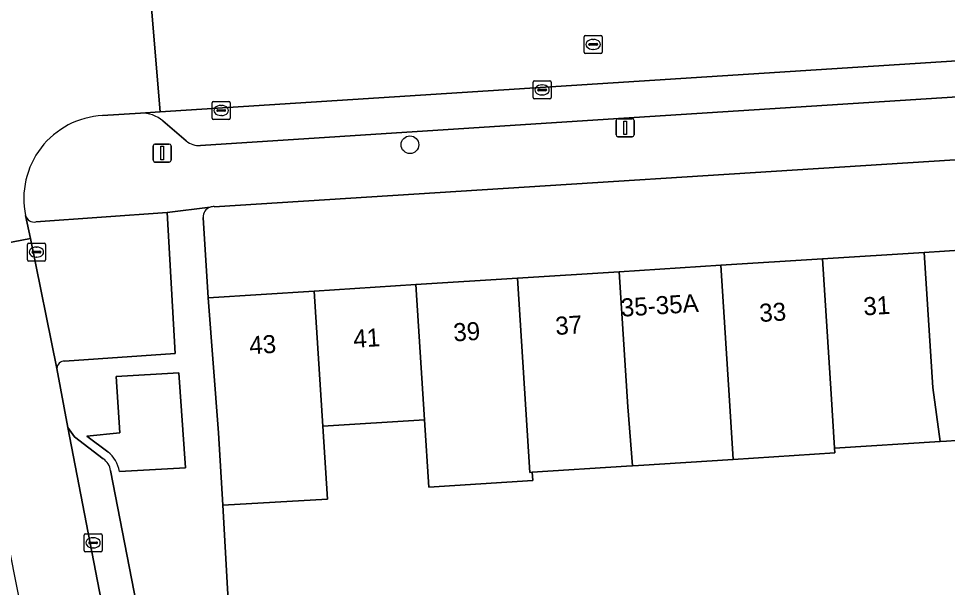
# Model space of a CAD drawing. Extents: x 159053 to 160042, y 380449 to 381423.
# Drawn here: x 159820.4 to 159871.8, y 380978 to 381009.6 of the extents above; entities that cross this region are included whole.
import ezdxf

# ---------------------------------------------------------------- set-up
doc = ezdxf.new("R2010")
doc.units = 0
for name, color, linetype in [('IMGEO_Boom', 7, 'Continuous'), ('IMGEO_Erf', 7, 'Continuous'), ('IMGEO_Kolk', 7, 'Continuous'), ('IMGEO_Lichtmast', 7, 'Continuous'), ('IMGEO_Muur', 7, 'Continuous'), ('IMGEO_Pand', 7, 'Continuous'), ('IMGEO_Pand_nummerreeks', 7, 'Continuous'), ('IMGEO_Parkeervlak_open', 7, 'Continuous'), ('IMGEO_Rijbaan_lokaal_open', 7, 'Continuous'), ('IMGEO_Rioolput', 7, 'Continuous'), ('IMGEO_Voetpad_open', 7, 'Continuous')]:
    doc.layers.add(name, color=color, linetype=linetype)

msp = doc.modelspace()

# ---------------------------------------------------------------- linework, layer by layer
at = {"layer": 'IMGEO_Boom'}
msp.add_circle((159842.05, 381002.563), 0.489, dxfattribs=at)
at = {"layer": 'IMGEO_Erf'}
for points in [[(159879.533, 381002.193), (159831.207, 380999.131)], [(159830.595, 380998.529), (159830.877, 380994.073), (159836.753, 380994.456), (159842.385, 380994.813), (159848.018, 380995.17), (159853.651, 380995.528), (159859.283, 380995.885), (159864.915, 380996.242), (159870.549, 380996.6), (159876.182, 380996.957), (159881.998, 380997.324), (159881.838, 380999.49)], [(159872.314, 380986.175), (159871.784, 380986.141), (159871.422, 380986.118), (159865.58, 380985.747), (159865.597, 380985.479), (159859.966, 380985.121), (159854.72, 380984.788), (159854.379, 380984.766), (159854.041, 380984.745), (159848.822, 380984.413), (159848.851, 380983.951), (159843.097, 380983.586), (159842.86, 380987.321), (159837.228, 380986.964), (159837.485, 380982.915), (159831.676, 380982.584), (159832.203, 380973.349)]]:
    msp.add_lwpolyline(points, dxfattribs=at)
for centre, radius, start, end in [((159831.172, 380998.554), 0.578, 109.102, 182.505), ((159831.169, 380998.579), 0.554, 86.098, 109.6606)]:
    msp.add_arc(centre, radius, start, end, dxfattribs=at)
at = {"layer": 'IMGEO_Kolk'}
for p, q in [((159848.871, 381005.175), (159848.871, 381006.027)), ((159848.946, 381006.101), (159849.798, 381006.101)), ((159849.173, 381005.644), (159849.571, 381005.644)), ((159849.359, 381005.881), (159849.384, 381005.881)), ((159849.872, 381006.027), (159849.872, 381005.175)), ((159849.13, 381005.595), (159849.13, 381005.607)), ((159849.568, 381005.558), (159849.17, 381005.558)), ((159849.382, 381005.321), (159849.357, 381005.321)), ((159849.614, 381005.607), (159849.614, 381005.595)), ((159831.092, 381004.037), (159831.092, 381004.889)), ((159831.167, 381004.963), (159832.019, 381004.963)), ((159831.58, 381004.743), (159831.605, 381004.743)), ((159832.093, 381004.889), (159832.093, 381004.037)), ((159849.798, 381005.101), (159848.946, 381005.101)), ((159831.351, 381004.457), (159831.351, 381004.469)), ((159831.789, 381004.42), (159831.391, 381004.42)), ((159831.394, 381004.506), (159831.792, 381004.506)), ((159831.603, 381004.183), (159831.578, 381004.183)), ((159831.835, 381004.469), (159831.835, 381004.457)), ((159832.019, 381003.963), (159831.167, 381003.963)), ((159820.854, 380996.188), (159820.854, 380997.04)), ((159820.929, 380997.114), (159821.781, 380997.114)), ((159821.342, 380996.894), (159821.367, 380996.894)), ((159821.855, 380997.04), (159821.855, 380996.188)), ((159821.113, 380996.608), (159821.113, 380996.62)), ((159821.551, 380996.571), (159821.153, 380996.571)), ((159821.156, 380996.657), (159821.554, 380996.657)), ((159821.597, 380996.62), (159821.597, 380996.608)), ((159821.781, 380996.114), (159820.929, 380996.114)), ((159821.365, 380996.334), (159821.34, 380996.334)), ((159824.068, 380981), (159824.92, 380981)), ((159823.993, 380980.074), (159823.993, 380980.926)), ((159824.252, 380980.494), (159824.252, 380980.506)), ((159824.69, 380980.457), (159824.292, 380980.457)), ((159824.295, 380980.543), (159824.693, 380980.543)), ((159824.481, 380980.78), (159824.506, 380980.78)), ((159824.736, 380980.506), (159824.736, 380980.494)), ((159824.994, 380980.926), (159824.994, 380980.074)), ((159824.92, 380980), (159824.068, 380980)), ((159824.504, 380980.22), (159824.479, 380980.22))]:
    msp.add_line(p, q, dxfattribs=at)
for points in [[(159848.871, 381005.175), (159848.871, 381006.027)], [(159848.946, 381006.101), (159849.798, 381006.101)], [(159849.872, 381006.027), (159849.872, 381005.175)], [(159831.092, 381004.037), (159831.092, 381004.889)], [(159831.167, 381004.963), (159832.019, 381004.963)], [(159832.093, 381004.889), (159832.093, 381004.037)], [(159849.798, 381005.101), (159848.946, 381005.101)], [(159832.019, 381003.963), (159831.167, 381003.963)], [(159820.854, 380996.188), (159820.854, 380997.04)], [(159820.929, 380997.114), (159821.781, 380997.114)], [(159821.855, 380997.04), (159821.855, 380996.188)], [(159821.781, 380996.114), (159820.929, 380996.114)], [(159824.068, 380981), (159824.92, 380981)], [(159823.993, 380980.074), (159823.993, 380980.926)], [(159824.994, 380980.926), (159824.994, 380980.074)], [(159824.92, 380980), (159824.068, 380980)]]:
    msp.add_lwpolyline(points, dxfattribs=at)
for centre, radius, start, end in [((159848.948, 381006.025), 0.0765, 91.552, 178.448), ((159848.948, 381006.025), 0.0765, 91.552, 178.448), ((159849.17, 381005.604), 0.0403, 85.8775, 175.7526), ((159849.575, 381005.606), 0.0386, 1.7309, 96.639), ((159849.796, 381006.025), 0.0765, 1.552, 88.448), ((159849.796, 381006.025), 0.0765, 1.552, 88.448), ((159848.948, 381005.177), 0.0765, 181.552, 268.448), ((159848.948, 381005.177), 0.0765, 181.552, 268.448), ((159849.167, 381005.594), 0.0366, 178.938, 274.7102), ((159849.571, 381005.601), 0.043, 264.8664, 352.4533), ((159849.796, 381005.177), 0.0765, 271.552, 358.448), ((159849.796, 381005.177), 0.0765, 271.552, 358.448), ((159831.169, 381004.887), 0.0765, 91.552, 178.448), ((159831.169, 381004.887), 0.0765, 91.552, 178.448), ((159832.017, 381004.887), 0.0765, 1.552, 88.448), ((159832.017, 381004.887), 0.0765, 1.552, 88.448), ((159831.391, 381004.466), 0.0403, 85.8775, 175.7526), ((159831.388, 381004.456), 0.0366, 178.938, 274.7102), ((159831.792, 381004.463), 0.043, 264.8664, 352.4533), ((159831.796, 381004.468), 0.0386, 1.7309, 96.639), ((159831.169, 381004.039), 0.0765, 181.552, 268.448), ((159831.169, 381004.039), 0.0765, 181.552, 268.448), ((159832.017, 381004.039), 0.0765, 271.552, 358.448), ((159832.017, 381004.039), 0.0765, 271.552, 358.448), ((159820.931, 380997.038), 0.0765, 91.552, 178.448), ((159820.931, 380997.038), 0.0765, 91.552, 178.448), ((159821.779, 380997.038), 0.0765, 1.552, 88.448), ((159821.779, 380997.038), 0.0765, 1.552, 88.448), ((159821.153, 380996.617), 0.0403, 85.8775, 175.7526), ((159821.15, 380996.607), 0.0366, 178.938, 274.7102), ((159821.554, 380996.614), 0.043, 264.8664, 352.4533), ((159821.558, 380996.619), 0.0386, 1.7309, 96.639), ((159820.931, 380996.19), 0.0765, 181.552, 268.448), ((159820.931, 380996.19), 0.0765, 181.552, 268.448), ((159821.779, 380996.19), 0.0765, 271.552, 358.448), ((159821.779, 380996.19), 0.0765, 271.552, 358.448), ((159824.07, 380980.924), 0.0765, 91.552, 178.448), ((159824.07, 380980.924), 0.0765, 91.552, 178.448), ((159824.918, 380980.924), 0.0765, 1.552, 88.448), ((159824.918, 380980.924), 0.0765, 1.552, 88.448), ((159824.292, 380980.503), 0.0403, 85.8775, 175.7526), ((159824.289, 380980.493), 0.0366, 178.938, 274.7102), ((159824.693, 380980.5), 0.043, 264.8664, 352.4533), ((159824.697, 380980.505), 0.0386, 1.7309, 96.639), ((159824.07, 380980.076), 0.0765, 181.552, 268.448), ((159824.07, 380980.076), 0.0765, 181.552, 268.448), ((159824.918, 380980.076), 0.0765, 271.552, 358.448), ((159824.918, 380980.076), 0.0765, 271.552, 358.448)]:
    msp.add_arc(centre, radius, start, end, dxfattribs=at)
for centre, major_axis, ratio, start_param, end_param in [((159849.358, 381005.601), (-0.387, 0.002), 0.722429, 4.712389, 7.853982), ((159849.383, 381005.601), (-0.39, 0.002), 0.717154, 1.570796, 4.712389), ((159831.579, 381004.463), (-0.387, 0.002), 0.722429, 4.712389, 7.853982), ((159831.604, 381004.463), (-0.39, 0.002), 0.717154, 1.570796, 4.712389), ((159821.341, 380996.614), (-0.387, 0.002), 0.722429, 4.712389, 7.853982), ((159821.366, 380996.614), (-0.39, 0.002), 0.717154, 1.570796, 4.712389), ((159824.48, 380980.5), (-0.387, 0.002), 0.722429, 4.712389, 7.853982), ((159824.505, 380980.5), (-0.39, 0.002), 0.717154, 1.570796, 4.712389)]:
    msp.add_ellipse(centre, major_axis=major_axis, ratio=ratio, start_param=start_param, end_param=end_param, dxfattribs=at)
at = {"layer": 'IMGEO_Lichtmast'}
for p, q in [((159853.474, 381003.104), (159853.474, 381003.904)), ((159853.474, 381003.904), (159853.474, 381003.104)), ((159853.574, 381004.004), (159854.364, 381004.004)), ((159854.364, 381004.004), (159853.574, 381004.004)), ((159854.464, 381003.904), (159854.464, 381003.104)), ((159854.464, 381003.104), (159854.464, 381003.904)), ((159827.923, 381002.603), (159828.713, 381002.603)), ((159828.713, 381002.603), (159827.923, 381002.603)), ((159854.364, 381003.004), (159853.574, 381003.004)), ((159853.574, 381003.004), (159854.364, 381003.004)), ((159827.823, 381001.703), (159827.823, 381002.503)), ((159827.823, 381002.503), (159827.823, 381001.703)), ((159828.813, 381002.503), (159828.813, 381001.703)), ((159828.813, 381001.703), (159828.813, 381002.503)), ((159828.713, 381001.603), (159827.923, 381001.603)), ((159827.923, 381001.603), (159828.713, 381001.603))]:
    msp.add_line(p, q, dxfattribs=at)
for points in [[(159853.894, 381003.879), (159854.044, 381003.879), (159854.044, 381003.129), (159853.894, 381003.129), (159853.894, 381003.879)], [(159828.243, 381002.478), (159828.393, 381002.478), (159828.393, 381001.728), (159828.243, 381001.728), (159828.243, 381002.478)]]:
    msp.add_lwpolyline(points, dxfattribs=at)
for centre, start, end in [((159853.574, 381003.904), 90, 180), ((159853.574, 381003.904), 90, 180), ((159854.364, 381003.904), 0, 90), ((159854.364, 381003.904), 360, 90), ((159853.574, 381003.104), 180, 270), ((159853.574, 381003.104), 180, 270), ((159854.364, 381003.104), 270, 0), ((159854.364, 381003.104), 270, 0), ((159827.923, 381002.503), 90, 180), ((159827.923, 381002.503), 90, 180), ((159828.713, 381002.503), 0, 90), ((159828.713, 381002.503), 360, 90), ((159827.923, 381001.703), 180, 270), ((159827.923, 381001.703), 180, 270), ((159828.713, 381001.703), 270, 0), ((159828.713, 381001.703), 270, 0)]:
    msp.add_arc(centre, 0.1, start, end, dxfattribs=at)
at = {"layer": 'IMGEO_Muur'}
msp.add_lwpolyline([(159831.447, 380986.597), (159832.203, 380973.349)], dxfattribs=at)
at = {"layer": 'IMGEO_Pand'}
for points in [[(159870.549, 380996.6), (159871.024, 380989.103), (159871.422, 380986.118), (159871.784, 380986.141), (159872.314, 380986.175), (159876.847, 380986.463), (159876.182, 380996.957)], [(159870.549, 380996.6), (159864.915, 380996.242), (159865.39, 380988.75), (159865.58, 380985.747), (159871.422, 380986.118), (159871.024, 380989.103)], [(159859.283, 380995.885), (159853.651, 380995.528), (159854.126, 380988.032), (159854.379, 380984.766), (159854.72, 380984.788), (159859.966, 380985.121), (159859.758, 380988.393)], [(159864.915, 380996.242), (159859.283, 380995.885), (159859.758, 380988.393), (159859.966, 380985.121), (159865.597, 380985.479), (159865.58, 380985.747), (159865.39, 380988.75)], [(159853.651, 380995.528), (159848.018, 380995.17), (159848.701, 380984.404), (159848.822, 380984.413), (159854.041, 380984.745), (159854.379, 380984.766), (159854.126, 380988.032)], [(159848.018, 380995.17), (159842.385, 380994.813), (159842.86, 380987.321), (159843.097, 380983.586), (159848.851, 380983.951), (159848.822, 380984.413), (159848.701, 380984.404)], [(159836.753, 380994.456), (159830.877, 380994.073), (159831.447, 380986.597), (159831.676, 380982.584), (159837.485, 380982.915), (159837.228, 380986.964)], [(159842.385, 380994.813), (159836.753, 380994.456), (159837.228, 380986.964), (159842.86, 380987.321)]]:
    msp.add_lwpolyline(points, close=True, dxfattribs=at)
at = {"layer": 'IMGEO_Parkeervlak_open'}
for points in [[(159878.741, 381007.623), (159877.532, 381007.54), (159828.208, 381004.391), (159827.123, 381004.32)], [(159830.438, 381002.526), (159853.039, 381003.979), (159875.572, 381005.419)], [(159828.368, 381003.881), (159829.661, 381002.78)], [(159820.756, 380998.644), (159821.022, 380997.358), (159822.493, 380990.169)], [(159822.92, 380990.574), (159829.047, 380990.994), (159828.592, 380998.806), (159821.327, 380998.283)], [(159825.059, 380985.16), (159823.457, 380986.373), (159823.091, 380986.894), (159826.589, 380968.809)], [(159827.941, 380971.774), (159825.465, 380984.501)]]:
    msp.add_lwpolyline(points, dxfattribs=at)
for centre, radius, start, end in [((159827.189, 381002.523), 1.798, 49.0367, 92.1169), ((159830.333, 381003.519), 0.999, 227.7479, 276.0471), ((159821.235, 380998.769), 0.495, 194.6257, 280.7702), ((159822.911, 380990.156), 0.418, 88.7975, 178.1731), ((159824.487, 380984.353), 0.99, 8.616, 54.6572)]:
    msp.add_arc(centre, radius, start, end, dxfattribs=at)
at = {"layer": 'IMGEO_Rijbaan_lokaal_open'}
for points in [[(159877.054, 381013.51), (159871.407, 381013.161), (159850.836, 381011.867), (159827.718, 381010.363), (159828.208, 381004.391), (159877.532, 381007.54)], [(159828.273, 380937.505), (159832.554, 380938.376), (159831.825, 380941.912), (159831.798, 380942.136), (159826.609, 380968.573), (159826.589, 380968.809), (159823.091, 380986.894), (159822.493, 380990.169), (159821.022, 380997.358), (159816.588, 380996.519)]]:
    msp.add_lwpolyline(points, close=True, dxfattribs=at)
for points in [[(159825.024, 381004.179), (159827.123, 381004.32), (159828.208, 381004.391), (159827.718, 381010.363)], [(159816.394, 380997.874), (159816.408, 380997.342), (159816.588, 380996.519), (159821.022, 380997.358), (159820.756, 380998.644)]]:
    msp.add_lwpolyline(points, dxfattribs=at)
msp.add_arc((159825.251, 380999.591), 4.593, 92.8277, 191.9011, dxfattribs=at)
at = {"layer": 'IMGEO_Rioolput'}
for p, q in [((159851.704, 381007.698), (159851.704, 381008.55)), ((159851.779, 381008.624), (159852.631, 381008.624)), ((159852.192, 381008.404), (159852.217, 381008.404)), ((159852.705, 381008.55), (159852.705, 381007.698)), ((159851.963, 381008.118), (159851.963, 381008.13)), ((159852.401, 381008.081), (159852.003, 381008.081)), ((159852.006, 381008.167), (159852.404, 381008.167)), ((159852.215, 381007.844), (159852.19, 381007.844)), ((159852.447, 381008.13), (159852.447, 381008.118)), ((159852.631, 381007.624), (159851.779, 381007.624))]:
    msp.add_line(p, q, dxfattribs=at)
for points in [[(159851.704, 381007.698), (159851.704, 381008.55)], [(159851.779, 381008.624), (159852.631, 381008.624)], [(159852.705, 381008.55), (159852.705, 381007.698)], [(159852.631, 381007.624), (159851.779, 381007.624)]]:
    msp.add_lwpolyline(points, dxfattribs=at)
for centre, radius, start, end in [((159851.781, 381008.548), 0.0765, 91.552, 178.448), ((159851.781, 381008.548), 0.0765, 91.552, 178.448), ((159852.629, 381008.548), 0.0765, 1.552, 88.448), ((159852.629, 381008.548), 0.0765, 1.552, 88.448), ((159852.003, 381008.127), 0.0403, 85.8775, 175.7526), ((159852, 381008.117), 0.0366, 178.938, 274.7102), ((159852.404, 381008.124), 0.043, 264.8664, 352.4533), ((159852.408, 381008.129), 0.0386, 1.7309, 96.639), ((159851.781, 381007.7), 0.0765, 181.552, 268.448), ((159851.781, 381007.7), 0.0765, 181.552, 268.448), ((159852.629, 381007.7), 0.0765, 271.552, 358.448), ((159852.629, 381007.7), 0.0765, 271.552, 358.448)]:
    msp.add_arc(centre, radius, start, end, dxfattribs=at)
for centre, major_axis, ratio, start_param, end_param in [((159852.191, 381008.124), (-0.387, 0.002), 0.722429, 4.712389, 7.853982), ((159852.216, 381008.124), (-0.39, 0.002), 0.717154, 1.570796, 4.712389)]:
    msp.add_ellipse(centre, major_axis=major_axis, ratio=ratio, start_param=start_param, end_param=end_param, dxfattribs=at)
at = {"layer": 'IMGEO_Voetpad_open'}
for points in [[(159875.572, 381005.419), (159853.039, 381003.979), (159830.438, 381002.526)], [(159827.123, 381004.32), (159825.024, 381004.179)], [(159829.661, 381002.78), (159828.368, 381003.881)], [(159831.207, 380999.131), (159879.533, 381002.193), (159884.377, 381002.495)], [(159821.327, 380998.283), (159828.592, 380998.806), (159830.983, 380999.1)], [(159830.983, 380999.1), (159828.592, 380998.806), (159829.047, 380990.994), (159822.92, 380990.574)], [(159830.14, 380968.384), (159833.079, 380968.969), (159832.837, 380970.43), (159832.203, 380973.349), (159831.676, 380982.584), (159831.447, 380986.597), (159830.877, 380994.073), (159830.595, 380998.529)], [(159822.493, 380990.169), (159823.091, 380986.894), (159823.457, 380986.373), (159825.059, 380985.16)], [(159825.315, 380985.544), (159824.144, 380986.415), (159825.982, 380986.594), (159825.77, 380989.722), (159829.249, 380989.927), (159829.617, 380984.658), (159825.95, 380984.453)], [(159825.95, 380984.453), (159829.617, 380984.658), (159829.249, 380989.927), (159825.77, 380989.722), (159825.982, 380986.594), (159824.144, 380986.415), (159825.315, 380985.544)], [(159825.465, 380984.501), (159827.941, 380971.774)]]:
    msp.add_lwpolyline(points, dxfattribs=at)
for centre, radius, start, end in [((159825.251, 380999.591), 4.593, 92.8277, 191.9011), ((159827.189, 381002.523), 1.798, 49.0367, 92.1169), ((159830.333, 381003.519), 0.999, 227.7479, 276.0471), ((159831.172, 380998.554), 0.578, 109.102, 182.505), ((159831.169, 380998.579), 0.554, 86.098, 109.6606), ((159821.235, 380998.769), 0.495, 194.6257, 280.7702), ((159822.911, 380990.156), 0.418, 88.7975, 178.1731), ((159824.487, 380984.353), 0.99, 8.616, 54.6572), ((159824.292, 380984.218), 1.675, 8.0615, 52.3403), ((159824.292, 380984.218), 1.675, 8.0615, 52.3403)]:
    msp.add_arc(centre, radius, start, end, dxfattribs=at)

# ---------------------------------------------------------------- texts
at = {"layer": 'IMGEO_Pand_nummerreeks'}
for s, rotation, p in [('35-35A', 3.6268, (159853.767, 380993.031)), ('33', 3.6326, (159861.436, 380992.735)), ('31', 3.6326, (159867.201, 380993.1)), ('37', 3.6326, (159850.134, 380992.018)), ('41', 3.6301, (159838.944, 380991.308)), ('39', 3.6326, (159844.483, 380991.659)), ('43', 3.6326, (159833.18, 380990.942))]:
    msp.add_text(s, height=1, rotation=rotation, dxfattribs=at).set_placement(p)

doc.saveas('drawing.dxf')
